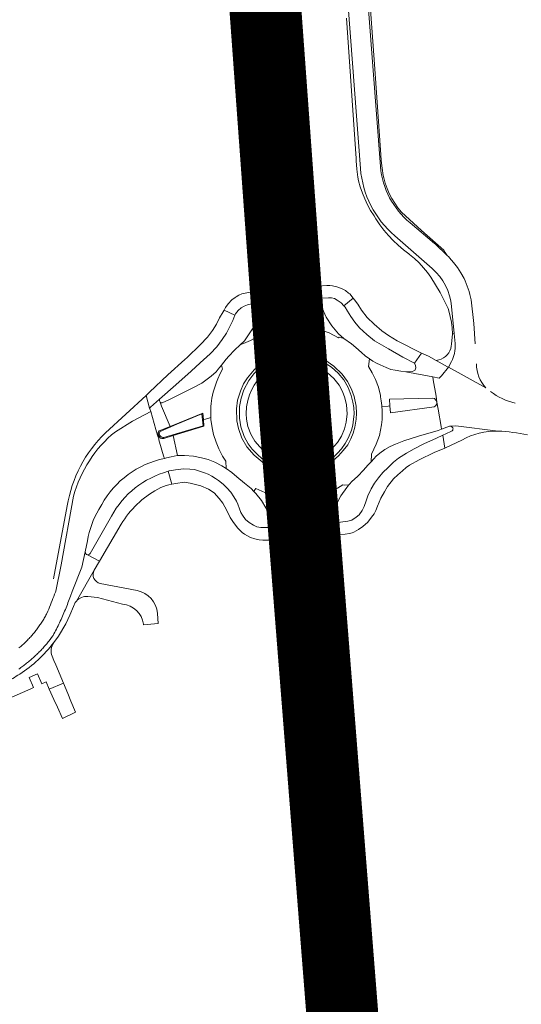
# Model space of a CAD drawing. Header units: metres. Extents: x 166325 to 190320, y 381923 to 404576.
# Tile 802 of 1056: x 177267 to 177372, y 396315 to 396521. Entities that reach past the tile are written whole.
import ezdxf

# ---------------------------------------------------------------- set-up
doc = ezdxf.new("R2010")
doc.units = ezdxf.units.M
for name, color, linetype, lineweight in [('B-WE-VH-VERHARDING_ASFALT-GV', 8, 'Continuous', 18), ('B-WE-VH-VERHARDING_BETONSTRAATSTEEN-GV', 8, 'Continuous', 18), ('B-WE-VH-VERHARDING_HALFVERHARDING-GV', 8, 'Continuous', 18), ('B-WE-VH-VERHARDING_N-WEG', 8, 'Continuous', 18), ('B-WE-VH-VERHARDING_STRAATBAKSTEEN-GV', 8, 'Continuous', 18)]:
    doc.layers.add(name, color=color, linetype=linetype, lineweight=lineweight)

msp = doc.modelspace()

# ---------------------------------------------------------------- linework, layer by layer
at = {"layer": 'B-WE-VH-VERHARDING_ASFALT-GV', "flags": 128}
for points in [[(177314.925, 396524.811), (177315.597, 396514.163), (177315.955, 396506.749), (177316.437, 396495.473), (177316.957, 396483.523), (177317.173, 396477.593), (177317.194, 396476.996), (177317.578, 396477.01), (177320.732, 396477.124), (177321.295, 396477.145), (177321.426, 396477.442), (177321.726, 396477.697), (177321.958, 396477.784), (177322.101, 396477.81), (177322.092, 396477.941), (177319.822, 396509.118), (177317.802, 396534.828)], [(177317.802, 396534.828), (177319.822, 396509.118), (177322.092, 396477.941), (177322.101, 396477.81), (177322.285, 396477.843), (177322.534, 396477.787), (177322.8, 396477.642), (177323.006, 396477.465), (177323.12, 396477.311), (177323.623, 396477.348), (177327.371, 396477.623), (177327.845, 396477.682), (177327.735, 396478.555), (177326.444, 396489.03), (177324.793, 396502.132), (177323.399, 396513.763), (177322.583, 396522.265)], [(177364.633, 396443.705), (177356.776, 396448.057), (177355.325, 396446.235), (177354.886, 396445.708), (177353.519, 396446.001), (177353.62, 396445.405), (177354.207, 396441.949), (177354.366, 396440.722), (177354.662, 396439.271), (177355.279, 396435.636), (177355.374, 396435.077)], [(177287.228, 396434.551), (177290.776, 396436.788), (177294.61, 396438.76), (177294.441, 396439.341), (177294.413, 396439.436), (177294.392, 396439.508), (177293.634, 396442.113), (177285.149, 396434.306)], [(177297.46, 396428.972), (177297.308, 396429.492), (177296.467, 396432.382), (177296.329, 396432.855), (177296.276, 396433.038), (177296.036, 396433.862), (177295.705, 396435), (177294.61, 396438.76), (177290.776, 396436.788), (177287.228, 396434.551)], [(177355.374, 396435.077), (177357.033, 396435.682), (177357.299, 396435.699), (177358.351, 396435.765), (177367.17, 396434.698)], [(177367.17, 396434.698), (177358.351, 396435.765), (177357.299, 396435.699)], [(177357.434, 396434.663), (177356.263, 396434.109), (177355.587, 396433.82)], [(177355.587, 396433.82), (177356.04, 396431.152), (177357.356, 396431.718), (177359.59, 396432.784)], [(177299.016, 396423.627), (177298.241, 396426.288)], [(177296.09, 396422.545), (177296.734, 396422.888)], [(177278.498, 396421.087), (177275.894, 396406.791), (177274.8, 396401.297), (177274.717, 396401.072), (177274.549, 396400.623), (177274.379, 396400.174), (177274.206, 396399.727), (177274.032, 396399.28), (177273.855, 396398.834), (177273.676, 396398.389), (177273.494, 396397.945), (177273.311, 396397.502), (177273.125, 396397.059), (177272.937, 396396.618), (177272.859, 396396.469), (177272.745, 396396.256), (177272.629, 396396.044), (177272.511, 396395.835), (177272.391, 396395.625), (177272.268, 396395.417), (177272.144, 396395.212), (177272.016, 396395.005), (177271.887, 396394.802), (177271.756, 396394.599), (177271.622, 396394.398), (177271.488, 396394.199), (177271.351, 396394.001), (177271.212, 396393.805), (177271.069, 396393.606), (177270.925, 396393.413), (177270.781, 396393.222), (177270.633, 396393.031), (177270.484, 396392.841), (177270.332, 396392.653), (177270.179, 396392.468), (177270.024, 396392.283), (177269.865, 396392.098), (177269.707, 396391.918), (177269.547, 396391.739), (177269.384, 396391.561), (177269.218, 396391.384), (177269.052, 396391.21), (177268.886, 396391.039), (177268.715, 396390.866), (177268.541, 396390.695), (177268.368, 396390.528), (177268.193, 396390.363), (177268.017, 396390.2), (177267.837, 396390.037), (177267.657, 396389.878), (177267.476, 396389.72), (177267.291, 396389.562), (177267.105, 396389.408)], [(177267.105, 396389.408), (177267.291, 396389.562), (177267.476, 396389.72), (177267.657, 396389.878), (177267.837, 396390.037), (177268.017, 396390.2), (177268.193, 396390.363), (177268.368, 396390.528), (177268.541, 396390.695), (177268.715, 396390.866), (177268.886, 396391.039), (177269.052, 396391.21), (177269.218, 396391.384), (177269.384, 396391.561), (177269.547, 396391.739), (177269.707, 396391.918), (177269.865, 396392.098), (177270.024, 396392.283), (177270.179, 396392.468), (177270.332, 396392.653), (177270.484, 396392.841), (177270.633, 396393.031), (177270.781, 396393.222), (177270.925, 396393.413), (177271.069, 396393.606), (177271.212, 396393.805), (177271.351, 396394.001), (177271.488, 396394.199), (177271.622, 396394.398), (177271.756, 396394.599), (177271.887, 396394.802), (177272.016, 396395.005), (177272.144, 396395.212), (177272.268, 396395.417), (177272.391, 396395.625), (177272.511, 396395.835), (177272.629, 396396.044), (177272.745, 396396.256), (177272.859, 396396.469), (177272.937, 396396.618), (177273.125, 396397.059), (177273.311, 396397.502), (177273.494, 396397.945), (177273.676, 396398.389), (177273.855, 396398.834), (177274.032, 396399.28), (177274.206, 396399.727), (177274.379, 396400.174), (177274.549, 396400.623), (177274.717, 396401.072), (177274.8, 396401.297), (177275.894, 396406.791), (177278.498, 396421.087)], [(177277.18, 396419.066), (177274.28, 396403.872)], [(177283.789, 396418.344), (177284.379, 396419.365)], [(177286.41, 396416.945), (177281.937, 396409.106)], [(177281.395, 396408.864), (177283.949, 396407.541), (177288.473, 396415.241)], [(177267.044, 396385.004), (177267.256, 396385.149), (177267.466, 396385.294), (177267.673, 396385.44), (177267.879, 396385.588), (177268.085, 396385.74), (177268.289, 396385.893), (177268.492, 396386.047), (177268.692, 396386.203), (177268.893, 396386.362), (177269.091, 396386.521), (177269.288, 396386.684), (177269.483, 396386.846), (177269.676, 396387.012), (177269.87, 396387.18), (177270.06, 396387.349), (177270.25, 396387.519), (177270.437, 396387.691), (177270.623, 396387.866), (177270.808, 396388.041), (177270.991, 396388.219), (177271.173, 396388.398), (177271.351, 396388.577), (177271.53, 396388.761), (177271.707, 396388.945), (177271.881, 396389.129), (177272.053, 396389.316), (177272.225, 396389.505), (177272.395, 396389.695), (177272.562, 396389.887), (177272.728, 396390.08), (177272.892, 396390.275), (177273.055, 396390.472), (177273.216, 396390.669), (177273.374, 396390.868), (177274.137, 396391.84), (177274.229, 396392.01), (177274.405, 396392.339), (177274.579, 396392.67), (177274.75, 396393.002), (177274.92, 396393.335), (177275.088, 396393.669), (177275.253, 396394.004), (177275.416, 396394.34), (177275.577, 396394.677), (177275.736, 396395.015), (177275.893, 396395.354), (177276.047, 396395.694), (177276.199, 396396.035), (177276.349, 396396.377), (177276.497, 396396.721), (177276.643, 396397.065), (177276.786, 396397.409), (177276.928, 396397.755), (177277.067, 396398.102), (177277.204, 396398.45), (177277.338, 396398.798), (177277.47, 396399.148), (177277.6, 396399.498), (177277.728, 396399.849), (177277.854, 396400.201), (177278.195, 396401.177), (177280.254, 396406.279), (177280.955, 396409.48), (177281.379, 396411.792)], [(177280.955, 396409.48), (177280.254, 396406.279), (177278.195, 396401.177), (177277.854, 396400.201), (177277.728, 396399.849), (177277.6, 396399.498), (177277.47, 396399.148), (177277.338, 396398.798), (177277.204, 396398.45), (177277.067, 396398.102), (177276.928, 396397.755), (177276.786, 396397.409), (177276.643, 396397.065), (177276.497, 396396.721), (177276.349, 396396.377), (177276.199, 396396.035), (177276.047, 396395.694), (177275.893, 396395.354), (177275.736, 396395.015), (177275.577, 396394.677), (177275.416, 396394.34), (177275.253, 396394.004), (177275.088, 396393.669), (177274.92, 396393.335), (177274.75, 396393.002), (177274.579, 396392.67), (177274.405, 396392.339), (177274.229, 396392.01), (177274.137, 396391.84), (177273.374, 396390.868), (177273.216, 396390.669), (177273.055, 396390.472), (177272.892, 396390.275), (177272.728, 396390.08), (177272.562, 396389.887), (177272.395, 396389.695), (177272.225, 396389.505), (177272.053, 396389.316), (177271.881, 396389.129), (177271.707, 396388.945), (177271.53, 396388.761), (177271.351, 396388.577), (177271.173, 396388.398), (177270.991, 396388.219), (177270.808, 396388.041), (177270.623, 396387.866), (177270.437, 396387.691), (177270.25, 396387.519), (177270.06, 396387.349), (177269.87, 396387.18), (177269.676, 396387.012), (177269.483, 396386.846), (177269.288, 396386.684), (177269.091, 396386.521), (177268.893, 396386.362), (177268.692, 396386.203), (177268.492, 396386.047), (177268.289, 396385.893), (177268.085, 396385.74), (177267.879, 396385.588), (177267.673, 396385.44), (177267.466, 396385.294), (177267.256, 396385.149), (177267.044, 396385.004)], [(177274.363, 396390.509), (177275.33, 396391.836), (177276.884, 396394.432), (177277.748, 396396.24), (177278.461, 396398.087), (177278.865, 396398.901), (177279.103, 396399.197), (177282.821, 396405.621), (177283.949, 396407.541), (177281.395, 396408.864)], [(177282.821, 396405.621), (177279.103, 396399.197)], [(177291.795, 396401.38), (177284.078, 396402.898)], [(177281.476, 396400.167), (177283.516, 396399.949), (177288.748, 396398.56)], [(177293.099, 396394.39), (177293.11, 396394.239), (177296.171, 396394.478), (177296.014, 396396.618)], [(177338.994, 396301.534), (177337.695, 396318.701), (177336.213, 396339.342), (177336.091, 396340.911), (177335.718, 396345.714), (177335.394, 396350.036), (177334.969, 396350.005), (177332.077, 396349.79), (177331.788, 396349.768), (177332.035, 396346.648), (177333.315, 396329.11), (177334.881, 396308.106)]]:
    msp.add_lwpolyline(points, dxfattribs=at)
for points in [[(177321.295, 396477.145), (177320.732, 396477.124), (177317.578, 396477.01), (177317.194, 396476.996), (177317.278, 396474.702), (177317.775, 396463.961), (177317.595, 396461.349), (177317.546, 396460.692), (177317.026, 396458.714), (177316.511, 396457.401), (177315.852, 396456.066), (177314.888, 396454.611), (177314.226, 396453.546), (177313.289, 396452.706), (177314.457, 396453.221), (177315.434, 396453.61), (177317.439, 396454.715), (177319.38, 396455.471), (177321.456, 396456.04), (177321.741, 396456.082), (177322.452, 396456.214), (177323.068, 396456.303), (177323.756, 396456.36), (177323.662, 396457.602), (177323.63, 396458.018), (177322.182, 396457.918), (177321.942, 396461.797), (177321.774, 396464.454)], [(177328.506, 396472.448), (177327.845, 396477.682), (177327.371, 396477.623), (177323.623, 396477.348), (177323.12, 396477.311), (177323.178, 396477.093), (177324.47, 396464.663), (177324.739, 396462.049), (177325.119, 396458.121), (177323.63, 396458.018), (177323.662, 396457.602), (177323.756, 396456.36), (177323.918, 396456.374), (177324.868, 396456.393), (177325.748, 396456.393), (177326.634, 396456.527), (177327.78, 396456.378), (177328.759, 396456.174), (177329.864, 396455.876), (177331.867, 396455.223), (177333.826, 396454.163), (177333.981, 396454.282), (177334.975, 396454.019), (177333.819, 396455.012), (177332.41, 396456.633), (177331.225, 396458.494), (177330.412, 396460.355), (177329.861, 396462.419), (177329.547, 396464.926)], [(177317.775, 396463.961), (177315.025, 396463.617), (177313.677, 396463.329), (177313.017, 396463.096), (177312.456, 396462.732), (177312.227, 396462.566), (177311.547, 396462.076), (177310.82, 396461.286), (177310.266, 396460.528), (177309.929, 396459.966), (177312.21, 396458.87), (177312.351, 396459.199), (177312.869, 396459.883), (177313.483, 396460.412), (177314.154, 396460.789), (177314.857, 396461.075), (177315.719, 396461.251), (177317.595, 396461.349)], [(177334.477, 396464.479), (177333.483, 396464.822), (177332.601, 396465.035), (177332.035, 396465.072), (177331.387, 396465.074), (177329.547, 396464.926), (177329.861, 396462.419), (177331.716, 396462.531), (177332.403, 396462.51), (177332.98, 396462.347), (177333.575, 396462.035), (177334.418, 396461.456), (177334.932, 396460.852), (177336.907, 396462.448), (177336.166, 396463.327), (177335.92, 396463.519), (177335.26, 396464.032)], [(177336.907, 396462.448), (177334.932, 396460.852), (177335.189, 396460.551), (177335.713, 396459.744), (177336.395, 396458.634), (177337.247, 396457.453), (177338.248, 396456.223), (177339.733, 396454.841), (177341.362, 396453.557), (177344.262, 396451.833), (177347.262, 396450.102), (177349.677, 396448.847), (177351.198, 396450.98), (177346.095, 396453.569), (177344.241, 396454.653), (177342.861, 396455.656), (177341.284, 396456.984), (177339.83, 396458.435), (177338.668, 396459.963), (177337.857, 396461.159), (177337.207, 396462.092)], [(177312.21, 396458.87), (177309.929, 396459.966), (177309.718, 396459.614), (177309.005, 396458.345), (177308.356, 396457.023), (177307.527, 396455.727), (177306.486, 396454.317), (177304.927, 396452.724), (177302.232, 396450.085), (177301.741, 396449.64), (177298.211, 396446.434), (177294.391, 396442.795), (177293.634, 396442.113), (177294.392, 396439.508), (177294.598, 396439.715), (177296.434, 396441.333), (177299.867, 396444.335), (177303.033, 396447.17), (177304.962, 396448.944), (177307.015, 396450.802), (177308.408, 396452.299), (177309.561, 396453.786), (177310.408, 396455.127), (177311.128, 396456.498), (177311.757, 396457.808)], [(177324.165, 396450.952), (177324.154, 396451.102), (177323.756, 396456.36), (177323.068, 396456.303), (177322.452, 396456.214), (177321.741, 396456.082), (177321.456, 396456.04), (177319.38, 396455.471), (177317.439, 396454.715), (177315.434, 396453.61), (177314.457, 396453.221), (177313.289, 396452.706), (177312.139, 396451.573), (177310.944, 396450.359), (177310.374, 396449.687), (177309.391, 396448.465), (177309.589, 396447.586), (177309.12, 396446.682), (177308.599, 396445.591), (177308.324, 396444.871), (177307.649, 396442.81), (177307.384, 396441.597), (177307.24, 396440.434), (177307.199, 396439.817), (177307.172, 396438.592), (177307.185, 396437.548), (177307.19, 396437.113), (177307.419, 396435.385), (177307.709, 396433.958), (177308.274, 396432.347), (177308.837, 396430.962), (177309.606, 396429.452), (177310.314, 396428.387), (177310.344, 396426.861), (177311.524, 396426.058), (177312.608, 396425.124), (177314.176, 396423.844), (177315.579, 396422.673), (177316.129, 396422.108), (177316.352, 396422.394), (177316.598, 396422.711), (177318.477, 396421.872), (177320.941, 396421.063), (177322.637, 396420.668), (177323.818, 396420.556), (177324.393, 396420.586), (177325.302, 396420.586), (177326.093, 396420.653), (177326.435, 396420.697), (177326.047, 396425.875), (177326.036, 396426.025), (177324.682, 396425.975), (177323.294, 396426.11), (177321.898, 396426.36), (177320.611, 396426.758), (177318.283, 396427.948), (177316.186, 396429.646), (177314.682, 396431.424), (177313.649, 396433.234), (177312.952, 396435.204), (177312.624, 396436.819), (177312.5, 396439.308), (177312.743, 396441.147), (177313.334, 396443.021), (177313.997, 396444.557), (177314.805, 396445.794), (177316.245, 396447.465), (177317.984, 396448.981), (177319.485, 396449.821), (177321.338, 396450.479), (177323.651, 396450.955)], [(177340.29, 396449.805), (177339.373, 396450.435), (177338.637, 396451.116), (177337.486, 396452.133), (177336.541, 396452.927), (177334.975, 396454.019), (177333.981, 396454.282), (177333.826, 396454.163), (177331.867, 396455.223), (177329.864, 396455.876), (177328.759, 396456.174), (177327.78, 396456.378), (177326.634, 396456.527), (177325.748, 396456.393), (177324.868, 396456.393), (177323.918, 396456.374), (177323.756, 396456.36), (177324.154, 396451.102), (177324.165, 396450.952), (177326.481, 396450.939), (177328.52, 396450.533), (177330.979, 396449.565), (177332.887, 396448.233), (177334.623, 396446.592), (177335.738, 396445.076), (177336.56, 396443.433), (177337.103, 396441.94), (177337.527, 396439.868), (177337.604, 396438.452), (177337.529, 396437.166), (177337.266, 396435.533), (177336.879, 396434.244), (177336.413, 396433.088), (177335.753, 396431.833), (177334.832, 396430.621), (177333.801, 396429.556), (177332.729, 396428.57), (177331.482, 396427.73), (177330.185, 396427.068), (177328.821, 396426.529), (177327.549, 396426.234), (177326.233, 396426.032), (177326.036, 396426.025), (177326.047, 396425.875), (177326.435, 396420.697), (177326.895, 396420.757), (177327.72, 396420.848), (177328.454, 396420.985), (177328.666, 396420.988), (177330.738, 396421.572), (177332.522, 396422.311), (177333.598, 396422.793), (177334.76, 396423.447), (177335.178, 396423.364), (177336.023, 396423.496), (177336.165, 396423.665), (177336.544, 396424.123), (177337.84, 396425.264), (177339.085, 396426.535), (177339.974, 396427.558), (177340.623, 396428.277), (177340.724, 396429.866), (177341.728, 396431.982), (177342.364, 396433.791), (177342.828, 396435.966), (177342.962, 396437.129), (177342.936, 396437.762), (177342.973, 396438.325), (177342.942, 396439.031), (177342.89, 396439.813), (177342.878, 396440.006), (177342.741, 396441.029), (177342.605, 396441.839), (177342.612, 396442.147), (177342.157, 396443.834), (177341.536, 396445.463), (177340.88, 396446.83), (177340.121, 396448.149)], [(177353.519, 396446.001), (177347.911, 396447.084), (177346.837, 396447.219), (177345.685, 396447.398), (177344.742, 396447.561), (177343.773, 396447.952), (177342.538, 396448.489), (177341.78, 396448.861), (177340.998, 396449.258), (177340.29, 396449.805), (177340.121, 396448.149), (177340.88, 396446.83), (177341.536, 396445.463), (177342.157, 396443.834), (177342.612, 396442.147), (177342.605, 396441.839), (177342.741, 396441.029), (177342.878, 396440.006), (177342.89, 396439.813), (177344.169, 396439.906), (177344.567, 396439.935), (177344.464, 396441.349), (177353.552, 396441.585), (177353.854, 396441.471), (177354.193, 396441.131), (177354.366, 396440.722), (177354.207, 396441.949), (177353.62, 396445.405)], [(177354.236, 396449.445), (177352.641, 396450.322), (177351.198, 396450.98), (177349.677, 396448.847), (177349.921, 396448.372), (177349.976, 396447.886), (177349.928, 396447.66), (177349.843, 396447.486), (177349.744, 396447.356), (177349.573, 396447.248), (177349.227, 396447.16), (177347.911, 396447.084), (177353.519, 396446.001), (177354.886, 396445.708), (177355.325, 396446.235), (177356.776, 396448.057), (177356.619, 396448.134)], [(177309.391, 396448.465), (177308.675, 396447.59), (177308.264, 396447.041), (177307.27, 396446.135), (177305.272, 396444.67), (177303.287, 396443.642), (177301.173, 396442.595), (177298.525, 396441.27), (177297, 396440.554), (177296.721, 396440.595), (177296.572, 396440.747), (177296.892, 396439.916), (177298.707, 396435.665), (177305.483, 396438.425), (177305.606, 396437.083), (177306.033, 396437.208), (177307.185, 396437.548), (177307.172, 396438.592), (177307.199, 396439.817), (177307.24, 396440.434), (177307.384, 396441.597), (177307.649, 396442.81), (177308.324, 396444.871), (177308.599, 396445.591), (177309.12, 396446.682), (177309.589, 396447.586)], [(177296.572, 396440.747), (177296.46, 396440.998), (177296.434, 396441.333), (177294.598, 396439.715), (177294.392, 396439.508), (177294.413, 396439.436), (177294.441, 396439.341), (177294.61, 396438.76), (177295.705, 396435), (177296.036, 396433.862), (177296.205, 396433.911), (177296.195, 396434.424), (177296.355, 396434.707), (177298.707, 396435.665), (177296.892, 396439.916)], [(177354.366, 396440.722), (177354.375, 396440.467), (177354.288, 396440.224), (177354.191, 396440.066), (177354.028, 396439.914), (177353.812, 396439.766), (177344.671, 396438.521), (177344.567, 396439.935), (177344.169, 396439.906), (177342.89, 396439.813), (177342.942, 396439.031), (177342.973, 396438.325), (177342.936, 396437.762), (177342.962, 396437.129), (177342.828, 396435.966), (177342.364, 396433.791), (177341.728, 396431.982), (177340.724, 396429.866), (177340.623, 396428.277), (177341.177, 396428.907), (177341.724, 396429.481), (177342.444, 396430.046), (177343.487, 396430.831), (177344.608, 396431.465), (177345.742, 396431.983), (177347.479, 396432.637), (177350.535, 396433.608), (177354.62, 396434.845), (177355.374, 396435.077), (177355.279, 396435.636), (177354.662, 396439.271)], [(177307.185, 396437.548), (177306.033, 396437.208), (177305.606, 396437.083), (177305.73, 396435.741), (177299.335, 396433.786), (177300.192, 396429.571), (177301.638, 396429.61), (177303.534, 396429.449), (177305.233, 396429.114), (177306.633, 396428.76), (177308.005, 396428.19), (177309.44, 396427.424), (177310.344, 396426.861), (177310.314, 396428.387), (177309.606, 396429.452), (177308.837, 396430.962), (177308.274, 396432.347), (177307.709, 396433.958), (177307.419, 396435.385), (177307.19, 396437.113)], [(177299.335, 396433.786), (177297.322, 396433.17), (177296.934, 396433.154), (177296.677, 396433.236), (177296.541, 396433.345), (177296.357, 396433.566), (177296.205, 396433.911), (177296.036, 396433.862), (177296.276, 396433.038), (177296.329, 396432.855), (177296.467, 396432.382), (177297.308, 396429.492), (177297.46, 396428.972), (177297.935, 396429.104), (177298.887, 396429.341), (177300.115, 396429.568), (177300.192, 396429.571)], [(177356.04, 396431.152), (177355.587, 396433.82), (177354.289, 396433.241), (177351.659, 396431.997), (177349.613, 396431), (177348.003, 396430.112), (177346.331, 396429.016), (177345.335, 396428.221), (177344.188, 396427.108), (177343.082, 396426.067), (177342.21, 396424.899), (177341.343, 396423.804), (177340.675, 396422.664), (177339.974, 396421.17), (177339.587, 396420.096), (177339.188, 396418.966), (177338.754, 396418.135), (177338.113, 396417.236), (177337.513, 396416.715), (177336.599, 396416.107), (177335.792, 396415.855), (177334.27, 396415.651), (177332.48, 396415.582), (177332.458, 396413.006), (177333.91, 396413.059), (177335.212, 396413.169), (177336.115, 396413.314), (177336.681, 396413.438), (177337.062, 396413.593), (177338.03, 396414.154), (177338.916, 396414.741), (177339.941, 396415.697), (177340.707, 396416.722), (177341.283, 396417.436), (177341.6, 396418.087), (177341.972, 396419.046), (177342.682, 396420.653), (177343.415, 396422.027), (177344.072, 396423.136), (177345.295, 396424.741), (177346.248, 396425.585), (177347.163, 396426.414), (177347.995, 396427.083), (177348.665, 396427.565), (177350.681, 396428.695), (177353.802, 396430.239)], [(177298.241, 396426.288), (177299.016, 396423.627), (177299.831, 396423.742), (177301.581, 396423.99), (177302.866, 396423.842), (177305.091, 396423.266), (177306.692, 396422.588), (177307.87, 396421.778), (177308.882, 396420.597), (177309.679, 396419.607), (177310.491, 396418.1), (177311.233, 396416.675), (177311.883, 396415.593), (177312.787, 396414.425), (177313.695, 396413.529), (177314.215, 396413.175), (177314.838, 396412.816), (177315.458, 396412.476), (177316.37, 396412.194), (177317.262, 396411.992), (177318.061, 396411.917), (177319.183, 396411.93), (177320.562, 396412.152), (177320.206, 396414.695), (177319.011, 396414.549), (177317.635, 396414.536), (177316.787, 396414.7), (177316.066, 396415.067), (177315.154, 396415.594), (177314.431, 396416.243), (177313.769, 396417.147), (177313.457, 396417.679), (177313.144, 396418.486), (177312.793, 396419.46), (177312.527, 396420.035), (177312.007, 396420.952), (177311.363, 396421.901), (177310.536, 396422.819), (177309.714, 396423.63), (177308.788, 396424.383), (177308.122, 396424.806), (177307.368, 396425.304), (177306.636, 396425.661), (177305.819, 396425.974), (177304.803, 396426.346), (177303.74, 396426.642), (177302.75, 396426.728), (177301.44, 396426.793), (177299.767, 396426.59), (177298.443, 396426.355)], [(177336.023, 396423.496), (177335.178, 396423.364), (177334.76, 396423.447), (177333.598, 396422.793), (177332.522, 396422.311), (177330.738, 396421.572), (177328.666, 396420.988), (177328.454, 396420.985), (177327.72, 396420.848), (177326.895, 396420.757), (177326.435, 396420.697), (177326.527, 396419.476), (177326.556, 396419.085), (177328.008, 396419.176), (177328.172, 396415.323), (177328.322, 396412.644), (177331.973, 396412.964), (177332.458, 396413.006), (177332.48, 396415.582), (177332.48, 396415.589), (177332.903, 396417.778), (177333.576, 396419.722), (177334.303, 396421.19), (177335.55, 396422.938)], [(177326.556, 396419.085), (177326.527, 396419.476), (177326.435, 396420.697), (177326.093, 396420.653), (177325.302, 396420.586), (177324.393, 396420.586), (177323.818, 396420.556), (177322.637, 396420.668), (177320.941, 396421.063), (177318.477, 396421.872), (177316.598, 396422.711), (177316.352, 396422.394), (177316.129, 396422.108), (177316.555, 396421.671), (177317.74, 396420.198), (177318.659, 396418.697), (177319.018, 396417.932), (177319.765, 396416.232), (177320.194, 396414.779), (177320.206, 396414.695), (177320.562, 396412.152), (177320.976, 396412.177), (177325.746, 396412.436), (177325.468, 396415.09), (177325.049, 396418.991)], [(177332.458, 396413.006), (177331.973, 396412.964), (177328.322, 396412.644), (177328.908, 396399.902), (177328.792, 396399.525), (177328.271, 396399.258), (177328.095, 396399.249), (177328.643, 396399.251), (177329.033, 396399.253), (177329.294, 396399.254), (177332.471, 396399.267), (177333.017, 396399.27), (177332.566, 396408.64), (177332.457, 396412.929)], [(177325.746, 396412.436), (177320.976, 396412.177), (177320.562, 396412.152), (177321.537, 396405.193), (177322.395, 396398.626), (177322.712, 396398.661), (177326.676, 396399.094), (177327.014, 396399.13), (177327.154, 396399.146), (177328.095, 396399.249), (177327.991, 396399.243), (177327.704, 396399.284), (177327.433, 396399.419), (177327.306, 396399.514), (177327.063, 396399.828)], [(177328.095, 396399.249), (177327.154, 396399.146), (177327.014, 396399.13), (177326.676, 396399.094), (177322.712, 396398.661), (177322.395, 396398.626), (177323.497, 396390.183), (177324.994, 396378.368), (177326.158, 396368.963), (177326.956, 396361.775), (177327.881, 396352.648), (177328.126, 396349.496), (177328.439, 396349.52), (177331.393, 396349.739), (177331.788, 396349.768), (177330.809, 396362.14), (177330.053, 396371.369), (177328.093, 396398.957)], [(177333.017, 396399.27), (177332.471, 396399.267), (177329.294, 396399.254), (177329.033, 396399.253), (177328.643, 396399.251), (177328.095, 396399.249), (177328.093, 396398.957), (177330.053, 396371.369), (177330.809, 396362.14), (177331.788, 396349.768), (177332.077, 396349.79), (177334.969, 396350.005), (177335.394, 396350.036), (177334.872, 396357.005), (177334.255, 396368.979), (177333.629, 396383.734), (177333.139, 396396.732)], [(177277.314, 396379.888), (177276.428, 396382.027), (177273.419, 396380.782), (177274.389, 396378.632), (177275.119, 396377.012), (177276.161, 396374.701), (177278.936, 396375.974), (177277.962, 396378.326)], [(177331.788, 396349.768), (177331.393, 396349.739), (177328.439, 396349.52), (177328.126, 396349.496), (177328.772, 396341.192), (177328.818, 396340.555), (177329.264, 396334.399), (177330.492, 396317.965), (177331.558, 396303.382), (177332.654, 396289.344), (177332.723, 396288.436), (177334.02, 396271.464), (177335.218, 396255.858), (177335.673, 396249.779), (177335.971, 396249.801), (177338.918, 396250.022), (177339.261, 396250.048), (177338.925, 396255.069), (177338.529, 396260.024), (177337.552, 396272.737), (177336.386, 396288.495), (177334.881, 396308.106), (177333.315, 396329.11), (177332.035, 396346.648)]]:
    msp.add_lwpolyline(points, close=True, dxfattribs=at)
at = {"layer": 'B-WE-VH-VERHARDING_ASFALT-GV'}
for points in [[(177370.726, 396440.507, -0.1023463), (177365.589, 396442.945)], [(177357.299, 396435.699, -0.7287171), (177357.434, 396434.663)], [(177285.149, 396434.306, 0.1617737), (177277.18, 396419.066)], [(177287.228, 396434.551, 0.157886), (177278.498, 396421.087)], [(177359.59, 396432.784, -0.1432648), (177367.17, 396434.698)], [(177367.17, 396434.698, -0.0320188), (177373.293, 396433.93)], [(177284.379, 396419.365, -0.2177467), (177297.46, 396428.972)], [(177298.241, 396426.288, 0.2030833), (177286.41, 396416.945)], [(177296.734, 396422.888, -0.0618314), (177299.016, 396423.627)], [(177288.473, 396415.241, -0.1385319), (177296.09, 396422.545)], [(177281.379, 396411.792, -0.0857398), (177283.789, 396418.344)], [(177281.395, 396408.864, -0.4127765), (177280.955, 396409.48)], [(177281.937, 396409.106, -0.3031157), (177281.395, 396408.864)], [(177284.078, 396402.898, -0.5106775), (177282.821, 396405.621)], [(177296.014, 396396.618, 0.3379323), (177291.795, 396401.38)], [(177279.103, 396399.197, -0.2251378), (177281.476, 396400.167)], [(177288.748, 396398.56, -0.3456178), (177293.099, 396394.39)], [(177264.289, 396382.249, 0.0291615), (177267.251, 396383.941)]]:
    msp.add_lwpolyline(points, format="xyb", dxfattribs=at)
at = {"layer": 'B-WE-VH-VERHARDING_BETONSTRAATSTEEN-GV', "flags": 128}
for points in [[(177324.315, 396448.982), (177324.276, 396449.485), (177324.203, 396450.451), (177323.795, 396450.424), (177322.182, 396450.181), (177320.482, 396449.614), (177318.652, 396448.694), (177317.365, 396447.723), (177316.181, 396446.634), (177315.098, 396445.264), (177314.063, 396443.297), (177313.487, 396441.545), (177313.155, 396439.789), (177313.163, 396437.362), (177313.438, 396435.585), (177314.129, 396433.579), (177314.99, 396432.025), (177315.789, 396430.916), (177316.891, 396429.802), (177317.846, 396428.97), (177318.827, 396428.289), (177319.878, 396427.666), (177321.303, 396427.154), (177322.998, 396426.649), (177324.338, 396426.499), (177325.574, 396426.491), (177325.997, 396426.537), (177325.883, 396428.059), (177325.329, 396428.028), (177324, 396428.1), (177322.998, 396428.216), (177321.851, 396428.532), (177320.697, 396428.925), (177319.715, 396429.434), (177318.899, 396430.012), (177318.098, 396430.635), (177317.39, 396431.4), (177316.387, 396432.611), (177315.542, 396434.064), (177314.909, 396435.667), (177314.619, 396437.16), (177314.524, 396438.323), (177314.613, 396439.73), (177314.868, 396441.072), (177315.224, 396442.287), (177315.725, 396443.355), (177316.219, 396444.265), (177316.737, 396444.966), (177317.687, 396445.996), (177318.685, 396446.834), (177319.624, 396447.489), (177320.858, 396448.145), (177322.038, 396448.589), (177322.948, 396448.846), (177323.842, 396448.949)], [(177324.203, 396450.451), (177324.276, 396449.485), (177324.315, 396448.982), (177325.249, 396449.047), (177326.639, 396448.938), (177328.351, 396448.485), (177330.032, 396447.816), (177331.499, 396446.905), (177332.826, 396445.689), (177333.938, 396444.274), (177334.672, 396442.961), (177335.146, 396441.654), (177335.511, 396440.164), (177335.63, 396438.315), (177335.464, 396436.575), (177335.066, 396435.144), (177334.451, 396433.629), (177333.616, 396432.287), (177332.39, 396430.927), (177331.39, 396430.114), (177330.139, 396429.288), (177328.838, 396428.697), (177327.623, 396428.333), (177326.599, 396428.099), (177325.883, 396428.059), (177325.997, 396426.537), (177326.696, 396426.613), (177327.948, 396426.861), (177329.085, 396427.204), (177330.106, 396427.608), (177330.941, 396428.026), (177331.92, 396428.675), (177332.769, 396429.268), (177333.61, 396430.048), (177334.442, 396431.003), (177335.204, 396432.12), (177335.912, 396433.356), (177336.519, 396434.852), (177336.793, 396435.923), (177336.998, 396437.145), (177337.097, 396438.205), (177337.014, 396439.583), (177336.846, 396440.74), (177336.482, 396442.138), (177335.867, 396443.816), (177334.913, 396445.381), (177333.768, 396446.753), (177332.366, 396448.07), (177330.865, 396449.027), (177329.163, 396449.79), (177327.339, 396450.286), (177325.36, 396450.527)], [(177305.559, 396435.792), (177305.31, 396438.257), (177300.08, 396436.112), (177296.566, 396434.634), (177296.424, 396434.31), (177296.403, 396434.116), (177296.502, 396433.796), (177296.717, 396433.562), (177296.949, 396433.39), (177297.167, 396433.329), (177297.352, 396433.376)], [(177325.642, 396415.231), (177328.003, 396415.428), (177327.828, 396418.996), (177325.265, 396418.789)]]:
    msp.add_lwpolyline(points, close=True, dxfattribs=at)
at = {"layer": 'B-WE-VH-VERHARDING_HALFVERHARDING-GV', "flags": 128}
for points in [[(177338.421, 396489.527), (177329.914, 396601.353)], [(177348.77, 396478.197), (177353.869, 396473.89), (177353.997, 396473.765), (177356.53, 396471.366), (177356.133, 396471.978), (177355.798, 396472.493), (177351.134, 396476.561), (177346.987, 396480.426), (177346.251, 396481.327), (177345.578, 396482.276), (177344.972, 396483.268), (177344.435, 396484.301), (177343.971, 396485.367), (177343.582, 396486.463), (177343.268, 396487.584), (177343.167, 396488.027), (177342.93, 396489.6), (177342.772, 396491.184), (177342.707, 396492.346), (177341.396, 396510.36), (177340.114, 396528.464)], [(177335.496, 396520.905), (177337.502, 396491.611), (177337.527, 396491.087), (177337.659, 396489.396), (177337.87, 396487.713), (177338.033, 396486.974), (177338.383, 396485.677), (177338.809, 396484.403), (177339.311, 396483.157), (177339.886, 396481.943), (177340.532, 396480.765), (177341.247, 396479.628), (177341.636, 396478.99), (177342.44, 396477.789), (177343.31, 396476.635), (177344.242, 396475.531), (177345.233, 396474.48), (177346.282, 396473.486), (177347.383, 396472.551), (177348.535, 396471.678), (177348.66, 396471.58), (177349.688, 396470.714), (177350.664, 396469.789), (177351.583, 396468.807), (177352.441, 396467.772), (177353.105, 396466.81), (177354.11, 396465.239), (177355.046, 396463.626), (177355.912, 396461.974), (177356.707, 396460.286), (177356.851, 396459.828), (177357.163, 396458.648), (177357.397, 396457.45), (177357.552, 396456.24), (177357.627, 396455.022), (177357.992, 396455.074), (177357.45, 396460.722)], [(177358.192, 396452.985), (177357.992, 396455.074), (177357.627, 396455.022), (177357.41, 396452.868), (177357.375, 396452.455), (177357.261, 396451.937), (177357.071, 396451.442), (177356.858, 396451.057), (177356.54, 396450.633), (177356.162, 396450.261), (177355.733, 396449.95), (177355.261, 396449.706), (177354.758, 396449.537), (177354.236, 396449.445), (177356.619, 396448.134), (177356.776, 396448.057), (177357.419, 396449.231)]]:
    msp.add_lwpolyline(points, dxfattribs=at)
at = {"layer": 'B-WE-VH-VERHARDING_HALFVERHARDING-GV'}
for points in [[(177342.58, 396489.905, 0.2012436), (177348.77, 396478.197)], [(177357.45, 396460.722, 0.1912823), (177353.396, 396468.628)]]:
    msp.add_lwpolyline(points, format="xyb", dxfattribs=at)
at = {"layer": 'B-WE-VH-VERHARDING_N-WEG', "const_width": 15, "flags": 128}
msp.add_lwpolyline([(176774.264, 395699.636), (176896.784, 395801.268), (176957.882, 395853.988), (176996.882, 395882.318), (177044.499, 395912.234), (177128.703, 395953.11), (177217.269, 395995.142), (177251.28, 396019.619), (177273.955, 396039.564), (177292.095, 396060.867), (177316.614, 396101.756), (177333.847, 396151.163), (177340.892, 396185.971), (177341.799, 396228.126), (177339.531, 396251.016), (177324.8, 396437.116), (177307.389, 396676.136), (177285.665, 396956.696), (177283.093, 397067.616), (177287.503, 397121.973), (177292.647, 397157.233), (177345.028, 397488.163)], dxfattribs=at)
at = {"layer": 'B-WE-VH-VERHARDING_STRAATBAKSTEEN-GV', "flags": 128}
for points in [[(177342.58, 396489.905), (177337.773, 396552.856), (177334.029, 396603.145), (177334.509, 396603.168), (177334.458, 396606.155)], [(177329.914, 396601.353), (177338.421, 396489.527)], [(177356.53, 396471.366), (177353.997, 396473.765), (177353.869, 396473.89), (177348.77, 396478.197)], [(177345.595, 396475.454), (177353.396, 396468.628)], [(177360.067, 396466.572), (177359.403, 396467.719), (177358.671, 396468.824), (177357.875, 396469.883), (177357.016, 396470.892), (177356.865, 396471.057), (177356.53, 396471.366)], [(177362.386, 396452.941), (177362.069, 396457.169), (177361.503, 396462.082)], [(177357.45, 396460.722), (177357.992, 396455.074), (177358.192, 396452.985)], [(177357.419, 396449.231), (177356.776, 396448.057), (177364.633, 396443.705)], [(177274.415, 396386.803), (177274.053, 396387.663)], [(177274.802, 396385.887), (177274.415, 396386.803)], [(177276.428, 396382.027), (177274.802, 396385.887)], [(177269.256, 396383.206), (177271.003, 396383.972)], [(177271.003, 396383.972), (177271.904, 396381.917)], [(177270.157, 396381.151), (177269.256, 396383.206)], [(177271.904, 396381.917), (177272.807, 396382.313)], [(177272.807, 396382.313), (177273.419, 396380.782)], [(177273.419, 396380.782), (177276.428, 396382.027)], [(177264.959, 396378.871), (177269.552, 396380.885)], [(177269.552, 396380.885), (177270.157, 396381.151)]]:
    msp.add_lwpolyline(points, dxfattribs=at)
at = {"layer": 'B-WE-VH-VERHARDING_STRAATBAKSTEEN-GV'}
for points in [[(177338.421, 396489.527, 0.1994057), (177345.595, 396475.454)], [(177361.503, 396462.082, 0.0597068), (177360.067, 396466.572)], [(177358.192, 396452.985, -0.080477), (177358.06, 396450.922)], [(177358.06, 396450.922, -0.0703512), (177357.419, 396449.231)], [(177364.633, 396443.705, -0.1984644), (177362.661, 396448.755)], [(177274.363, 396390.509, -0.0840651), (177267.251, 396383.941)], [(177274.053, 396387.663, -0.2614559), (177274.363, 396390.509)]]:
    msp.add_lwpolyline(points, format="xyb", dxfattribs=at)

doc.saveas('drawing.dxf')
